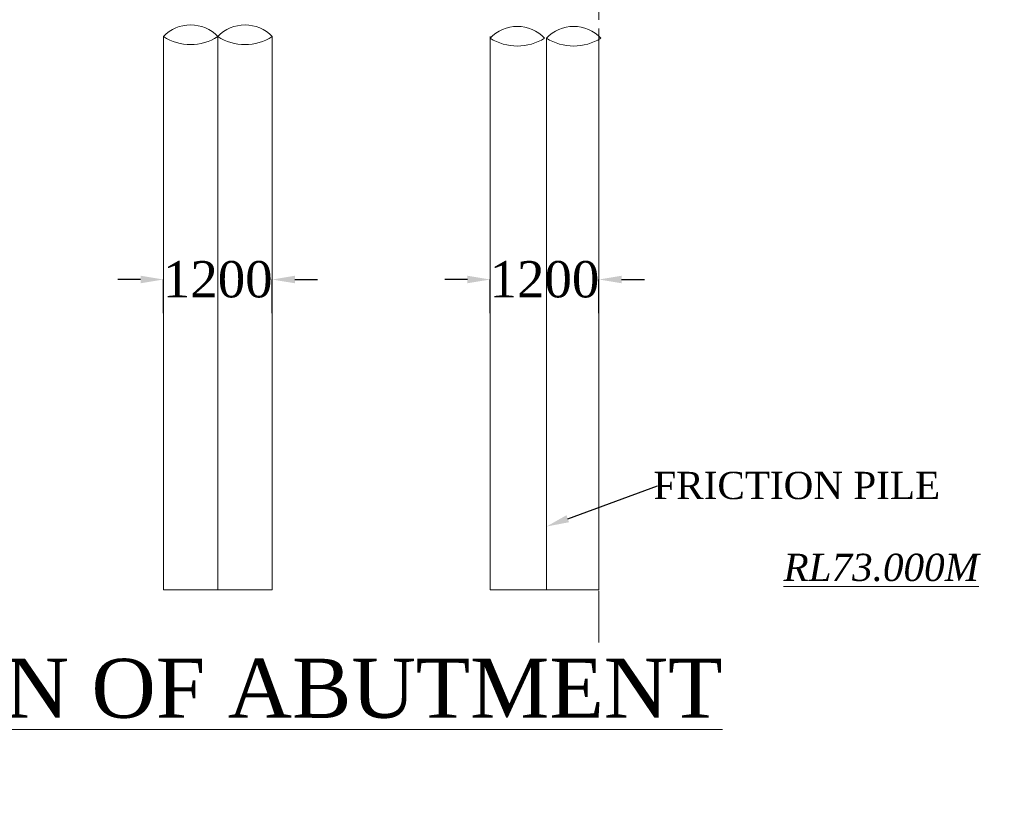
# Model space of a CAD drawing. Header units: millimetres. Extents: x -20950785 to 389010297, y -11535949 to 14056629.
# Tile 481 of 654: x 16043092 to 16064791, y -391624 to -374450. Entities that reach past the tile are written whole.
import ezdxf
from ezdxf import colors
from ezdxf.entities.mleader import LeaderData, LeaderLine
from ezdxf.math import Vec2, Vec3

# ---------------------------------------------------------------- set-up
doc = ezdxf.new("R2010")
doc.units = ezdxf.units.MM
doc.header["$LTSCALE"] = 60
doc.header["$MEASUREMENT"] = 0
doc.linetypes.add('CENTER2', pattern=[28.575, 19.05, -3.175, 3.175, -3.175])
doc.layers.add('TEXT', color=7, linetype='Continuous')
doc.styles.add('PDF Arial Bold', font='times.ttf')
doc.dimstyles.get("Standard").update_dxf_attribs({"dimtxt": 400, "dimasz": 215, "dimexe": 0.18, "dimexo": 0.0625, "dimgap": 0.09, "dimtad": 0, "dimtih": 1, "dimtoh": 1, "dimdec": 0, "dimzin": 4, "dimdsep": 46, "dimtxsty": 'Standard', "dimblk": 'OPEN90', "dimcen": 0, "dimadec": 0, "dimazin": 1, "dimtfac": 1, "dimtdec": 0, "dimtix": 1, "dimtofl": 0, "dimtmove": 0, "dimatfit": 3, "dimldrblk": 'OPEN30', "dimfxl": 1, "dimtolj": 1, "dimtzin": 0, "dimarcsym": 0})

# ---------------------------------------------------------------- blocks, each defined once
blk = doc.blocks.new('*D3850')
at = {"color": 0, "linetype": 'Continuous', "lineweight": -2, "ltscale": 2, "transparency": 16777216}
for p, q in [((16045758, -380174), (16045258, -380174)), ((16046258, -380916), (16046258, -380173)), ((16048658, -380916), (16048658, -380173)), ((16049158, -380174), (16049658, -380174))]:
    blk.add_line(p, q, dxfattribs=at)
at = {"color": 0, "linetype": 'Continuous', "lineweight": 9, "ltscale": 2, "transparency": 16777216}
for points in [[(16045758, -380090), (16045758, -380257), (16046258, -380174)], [(16049158, -380090), (16049158, -380257), (16048658, -380174)]]:
    blk.add_solid(points, dxfattribs=at)
at = {"layer": 'Defpoints', "color": 0, "linetype": 'Continuous', "lineweight": 9, "ltscale": 2, "transparency": 16777216}
for p in [(16048658, -380174), (16046258, -380916), (16048658, -380916)]:
    blk.add_point(p, dxfattribs=at)
at = {"color": 0, "linetype": 'Continuous', "lineweight": 9, "ltscale": 2, "transparency": 16777216, "insert": (16047458, -380174), "char_height": 500, "attachment_point": 5, "style": 'PDF Arial Bold'}
blk.add_mtext('\\A1;{\\H1.6x;1200}', dxfattribs=at)
blk = doc.blocks.new('*D3851')
at = {"color": 0, "linetype": 'Continuous', "lineweight": -2, "ltscale": 2, "transparency": 16777216}
for p, q in [((16045758, -380174), (16045258, -380174)), ((16046258, -380916), (16046258, -380173)), ((16048658, -380916), (16048658, -380173)), ((16049158, -380174), (16049658, -380174))]:
    blk.add_line(p, q, dxfattribs=at)
at = {"color": 0, "linetype": 'Continuous', "lineweight": 9, "ltscale": 2, "transparency": 16777216}
for points in [[(16045758, -380090), (16045758, -380257), (16046258, -380174)], [(16049158, -380090), (16049158, -380257), (16048658, -380174)]]:
    blk.add_solid(points, dxfattribs=at)
at = {"layer": 'Defpoints', "color": 0, "linetype": 'Continuous', "lineweight": 9, "ltscale": 2, "transparency": 16777216}
for p in [(16048658, -380174), (16046258, -380916), (16048658, -380916)]:
    blk.add_point(p, dxfattribs=at)
at = {"color": 0, "linetype": 'Continuous', "lineweight": 9, "ltscale": 2, "transparency": 16777216, "insert": (16047458, -380174), "char_height": 500, "attachment_point": 5, "style": 'PDF Arial Bold'}
blk.add_mtext('\\A1;{\\H1.6x;1200}', dxfattribs=at)
blk = doc.blocks.new('*D3852')
at = {"color": 0, "linetype": 'Continuous', "lineweight": -2, "ltscale": 2, "transparency": 16777216}
for p, q in [((16045758, -380174), (16045258, -380174)), ((16046258, -380916), (16046258, -380173)), ((16048658, -380916), (16048658, -380173)), ((16049158, -380174), (16049658, -380174))]:
    blk.add_line(p, q, dxfattribs=at)
at = {"color": 0, "linetype": 'Continuous', "lineweight": 9, "ltscale": 2, "transparency": 16777216}
for points in [[(16045758, -380090), (16045758, -380257), (16046258, -380174)], [(16049158, -380090), (16049158, -380257), (16048658, -380174)]]:
    blk.add_solid(points, dxfattribs=at)
at = {"layer": 'Defpoints', "color": 0, "linetype": 'Continuous', "lineweight": 9, "ltscale": 2, "transparency": 16777216}
for p in [(16048658, -380174), (16046258, -380916), (16048658, -380916)]:
    blk.add_point(p, dxfattribs=at)
at = {"color": 0, "linetype": 'Continuous', "lineweight": 9, "ltscale": 2, "transparency": 16777216, "insert": (16047458, -380174), "char_height": 500, "attachment_point": 5, "style": 'PDF Arial Bold'}
blk.add_mtext('\\A1;{\\H1.6x;1200}', dxfattribs=at)
blk = doc.blocks.new('*D3853')
at = {"color": 0, "linetype": 'Continuous', "lineweight": -2, "ltscale": 2, "transparency": 16777216}
for p, q in [((16045758, -380174), (16045258, -380174)), ((16046258, -380916), (16046258, -380173)), ((16048658, -380916), (16048658, -380173)), ((16049158, -380174), (16049658, -380174))]:
    blk.add_line(p, q, dxfattribs=at)
at = {"color": 0, "linetype": 'Continuous', "lineweight": 9, "ltscale": 2, "transparency": 16777216}
for points in [[(16045758, -380090), (16045758, -380257), (16046258, -380174)], [(16049158, -380090), (16049158, -380257), (16048658, -380174)]]:
    blk.add_solid(points, dxfattribs=at)
at = {"layer": 'Defpoints', "color": 0, "linetype": 'Continuous', "lineweight": 9, "ltscale": 2, "transparency": 16777216}
for p in [(16048658, -380174), (16046258, -380916), (16048658, -380916)]:
    blk.add_point(p, dxfattribs=at)
at = {"color": 0, "linetype": 'Continuous', "lineweight": 9, "ltscale": 2, "transparency": 16777216, "insert": (16047458, -380174), "char_height": 500, "attachment_point": 5, "style": 'PDF Arial Bold'}
blk.add_mtext('\\A1;{\\H1.6x;1200}', dxfattribs=at)
blk = doc.blocks.new('*D3854')
at = {"color": 0, "linetype": 'Continuous', "lineweight": -2, "ltscale": 2, "transparency": 16777216}
for p, q in [((16045758, -380174), (16045258, -380174)), ((16046258, -380916), (16046258, -380173)), ((16048658, -380916), (16048658, -380173)), ((16049158, -380174), (16049658, -380174))]:
    blk.add_line(p, q, dxfattribs=at)
at = {"color": 0, "linetype": 'Continuous', "lineweight": 9, "ltscale": 2, "transparency": 16777216}
for points in [[(16045758, -380090), (16045758, -380257), (16046258, -380174)], [(16049158, -380090), (16049158, -380257), (16048658, -380174)]]:
    blk.add_solid(points, dxfattribs=at)
at = {"layer": 'Defpoints', "color": 0, "linetype": 'Continuous', "lineweight": 9, "ltscale": 2, "transparency": 16777216}
for p in [(16048658, -380174), (16046258, -380916), (16048658, -380916)]:
    blk.add_point(p, dxfattribs=at)
at = {"color": 0, "linetype": 'Continuous', "lineweight": 9, "ltscale": 2, "transparency": 16777216, "insert": (16047458, -380174), "char_height": 500, "attachment_point": 5, "style": 'PDF Arial Bold'}
blk.add_mtext('\\A1;{\\H1.6x;1200}', dxfattribs=at)
blk = doc.blocks.new('*D3855')
at = {"color": 0, "linetype": 'Continuous', "lineweight": -2, "ltscale": 2, "transparency": 16777216}
for p, q in [((16045758, -380174), (16045258, -380174)), ((16046258, -380916), (16046258, -380173)), ((16048658, -380916), (16048658, -380173)), ((16049158, -380174), (16049658, -380174))]:
    blk.add_line(p, q, dxfattribs=at)
at = {"color": 0, "linetype": 'Continuous', "lineweight": 9, "ltscale": 2, "transparency": 16777216}
for points in [[(16045758, -380090), (16045758, -380257), (16046258, -380174)], [(16049158, -380090), (16049158, -380257), (16048658, -380174)]]:
    blk.add_solid(points, dxfattribs=at)
at = {"layer": 'Defpoints', "color": 0, "linetype": 'Continuous', "lineweight": 9, "ltscale": 2, "transparency": 16777216}
for p in [(16048658, -380174), (16046258, -380916), (16048658, -380916)]:
    blk.add_point(p, dxfattribs=at)
at = {"color": 0, "linetype": 'Continuous', "lineweight": 9, "ltscale": 2, "transparency": 16777216, "insert": (16047458, -380174), "char_height": 500, "attachment_point": 5, "style": 'PDF Arial Bold'}
blk.add_mtext('\\A1;{\\H1.6x;1200}', dxfattribs=at)
blk = doc.blocks.new('*D3856')
at = {"color": 0, "linetype": 'Continuous', "lineweight": -2, "ltscale": 2, "transparency": 16777216}
for p, q in [((16045758, -380174), (16045258, -380174)), ((16046258, -380916), (16046258, -380173)), ((16048658, -380916), (16048658, -380173)), ((16049158, -380174), (16049658, -380174))]:
    blk.add_line(p, q, dxfattribs=at)
at = {"color": 0, "linetype": 'Continuous', "lineweight": 9, "ltscale": 2, "transparency": 16777216}
for points in [[(16045758, -380090), (16045758, -380257), (16046258, -380174)], [(16049158, -380090), (16049158, -380257), (16048658, -380174)]]:
    blk.add_solid(points, dxfattribs=at)
at = {"layer": 'Defpoints', "color": 0, "linetype": 'Continuous', "lineweight": 9, "ltscale": 2, "transparency": 16777216}
for p in [(16048658, -380174), (16046258, -380916), (16048658, -380916)]:
    blk.add_point(p, dxfattribs=at)
at = {"color": 0, "linetype": 'Continuous', "lineweight": 9, "ltscale": 2, "transparency": 16777216, "insert": (16047458, -380174), "char_height": 500, "attachment_point": 5, "style": 'PDF Arial Bold'}
blk.add_mtext('\\A1;{\\H1.6x;1200}', dxfattribs=at)
blk = doc.blocks.new('*D3857')
at = {"color": 0, "linetype": 'Continuous', "lineweight": -2, "ltscale": 2, "transparency": 16777216}
for p, q in [((16045758, -380174), (16045258, -380174)), ((16046258, -380916), (16046258, -380173)), ((16048658, -380916), (16048658, -380173)), ((16049158, -380174), (16049658, -380174))]:
    blk.add_line(p, q, dxfattribs=at)
at = {"color": 0, "linetype": 'Continuous', "lineweight": 9, "ltscale": 2, "transparency": 16777216}
for points in [[(16045758, -380090), (16045758, -380257), (16046258, -380174)], [(16049158, -380090), (16049158, -380257), (16048658, -380174)]]:
    blk.add_solid(points, dxfattribs=at)
at = {"layer": 'Defpoints', "color": 0, "linetype": 'Continuous', "lineweight": 9, "ltscale": 2, "transparency": 16777216}
for p in [(16048658, -380174), (16046258, -380916), (16048658, -380916)]:
    blk.add_point(p, dxfattribs=at)
at = {"color": 0, "linetype": 'Continuous', "lineweight": 9, "ltscale": 2, "transparency": 16777216, "insert": (16047458, -380174), "char_height": 500, "attachment_point": 5, "style": 'PDF Arial Bold'}
blk.add_mtext('\\A1;{\\H1.6x;1200}', dxfattribs=at)
blk = doc.blocks.new('*D3858')
at = {"color": 0, "linetype": 'Continuous', "lineweight": -2, "ltscale": 2, "transparency": 16777216}
for p, q in [((16045758, -380174), (16045258, -380174)), ((16046258, -380916), (16046258, -380173)), ((16048658, -380916), (16048658, -380173)), ((16049158, -380174), (16049658, -380174))]:
    blk.add_line(p, q, dxfattribs=at)
at = {"color": 0, "linetype": 'Continuous', "lineweight": 9, "ltscale": 2, "transparency": 16777216}
for points in [[(16045758, -380090), (16045758, -380257), (16046258, -380174)], [(16049158, -380090), (16049158, -380257), (16048658, -380174)]]:
    blk.add_solid(points, dxfattribs=at)
at = {"layer": 'Defpoints', "color": 0, "linetype": 'Continuous', "lineweight": 9, "ltscale": 2, "transparency": 16777216}
for p in [(16048658, -380174), (16046258, -380916), (16048658, -380916)]:
    blk.add_point(p, dxfattribs=at)
at = {"color": 0, "linetype": 'Continuous', "lineweight": 9, "ltscale": 2, "transparency": 16777216, "insert": (16047458, -380174), "char_height": 500, "attachment_point": 5, "style": 'PDF Arial Bold'}
blk.add_mtext('\\A1;{\\H1.6x;1200}', dxfattribs=at)
blk = doc.blocks.new('*D3859')
at = {"color": 0, "linetype": 'Continuous', "lineweight": -2, "ltscale": 2, "transparency": 16777216}
for p, q in [((16045758, -380174), (16045258, -380174)), ((16046258, -380916), (16046258, -380173)), ((16048658, -380916), (16048658, -380173)), ((16049158, -380174), (16049658, -380174))]:
    blk.add_line(p, q, dxfattribs=at)
at = {"color": 0, "linetype": 'Continuous', "lineweight": 9, "ltscale": 2, "transparency": 16777216}
for points in [[(16045758, -380090), (16045758, -380257), (16046258, -380174)], [(16049158, -380090), (16049158, -380257), (16048658, -380174)]]:
    blk.add_solid(points, dxfattribs=at)
at = {"layer": 'Defpoints', "color": 0, "linetype": 'Continuous', "lineweight": 9, "ltscale": 2, "transparency": 16777216}
for p in [(16048658, -380174), (16046258, -380916), (16048658, -380916)]:
    blk.add_point(p, dxfattribs=at)
at = {"color": 0, "linetype": 'Continuous', "lineweight": 9, "ltscale": 2, "transparency": 16777216, "insert": (16047458, -380174), "char_height": 500, "attachment_point": 5, "style": 'PDF Arial Bold'}
blk.add_mtext('\\A1;{\\H1.6x;1200}', dxfattribs=at)
blk = doc.blocks.new('*D3860')
at = {"color": 0, "linetype": 'Continuous', "lineweight": -2, "ltscale": 2, "transparency": 16777216}
for p, q in [((16045758, -380174), (16045258, -380174)), ((16046258, -380916), (16046258, -380173)), ((16048658, -380916), (16048658, -380173)), ((16049158, -380174), (16049658, -380174))]:
    blk.add_line(p, q, dxfattribs=at)
at = {"color": 0, "linetype": 'Continuous', "lineweight": 9, "ltscale": 2, "transparency": 16777216}
for points in [[(16045758, -380090), (16045758, -380257), (16046258, -380174)], [(16049158, -380090), (16049158, -380257), (16048658, -380174)]]:
    blk.add_solid(points, dxfattribs=at)
at = {"layer": 'Defpoints', "color": 0, "linetype": 'Continuous', "lineweight": 9, "ltscale": 2, "transparency": 16777216}
for p in [(16048658, -380174), (16046258, -380916), (16048658, -380916)]:
    blk.add_point(p, dxfattribs=at)
at = {"color": 0, "linetype": 'Continuous', "lineweight": 9, "ltscale": 2, "transparency": 16777216, "insert": (16047458, -380174), "char_height": 500, "attachment_point": 5, "style": 'PDF Arial Bold'}
blk.add_mtext('\\A1;{\\H1.6x;1200}', dxfattribs=at)
blk = doc.blocks.new('*D3861')
at = {"color": 0, "linetype": 'Continuous', "lineweight": -2, "ltscale": 2, "transparency": 16777216}
for p, q in [((16045758, -380174), (16045258, -380174)), ((16046258, -380916), (16046258, -380173)), ((16048658, -380916), (16048658, -380173)), ((16049158, -380174), (16049658, -380174))]:
    blk.add_line(p, q, dxfattribs=at)
at = {"color": 0, "linetype": 'Continuous', "lineweight": 9, "ltscale": 2, "transparency": 16777216}
for points in [[(16045758, -380090), (16045758, -380257), (16046258, -380174)], [(16049158, -380090), (16049158, -380257), (16048658, -380174)]]:
    blk.add_solid(points, dxfattribs=at)
at = {"layer": 'Defpoints', "color": 0, "linetype": 'Continuous', "lineweight": 9, "ltscale": 2, "transparency": 16777216}
for p in [(16048658, -380174), (16046258, -380916), (16048658, -380916)]:
    blk.add_point(p, dxfattribs=at)
at = {"color": 0, "linetype": 'Continuous', "lineweight": 9, "ltscale": 2, "transparency": 16777216, "insert": (16047458, -380174), "char_height": 500, "attachment_point": 5, "style": 'PDF Arial Bold'}
blk.add_mtext('\\A1;{\\H1.6x;1200}', dxfattribs=at)
blk = doc.blocks.new('*D3862')
at = {"color": 0, "linetype": 'Continuous', "lineweight": -2, "ltscale": 2, "transparency": 16777216}
for p, q in [((16045758, -380174), (16045258, -380174)), ((16046258, -380916), (16046258, -380173)), ((16048658, -380916), (16048658, -380173)), ((16049158, -380174), (16049658, -380174))]:
    blk.add_line(p, q, dxfattribs=at)
at = {"color": 0, "linetype": 'Continuous', "lineweight": 9, "ltscale": 2, "transparency": 16777216}
for points in [[(16045758, -380090), (16045758, -380257), (16046258, -380174)], [(16049158, -380090), (16049158, -380257), (16048658, -380174)]]:
    blk.add_solid(points, dxfattribs=at)
at = {"layer": 'Defpoints', "color": 0, "linetype": 'Continuous', "lineweight": 9, "ltscale": 2, "transparency": 16777216}
for p in [(16048658, -380174), (16046258, -380916), (16048658, -380916)]:
    blk.add_point(p, dxfattribs=at)
at = {"color": 0, "linetype": 'Continuous', "lineweight": 9, "ltscale": 2, "transparency": 16777216, "insert": (16047458, -380174), "char_height": 500, "attachment_point": 5, "style": 'PDF Arial Bold'}
blk.add_mtext('\\A1;{\\H1.6x;1200}', dxfattribs=at)
blk = doc.blocks.new('*D3863')
at = {"color": 0, "linetype": 'Continuous', "lineweight": -2, "ltscale": 2, "transparency": 16777216}
for p, q in [((16045758, -380174), (16045258, -380174)), ((16046258, -380916), (16046258, -380173)), ((16048658, -380916), (16048658, -380173)), ((16049158, -380174), (16049658, -380174))]:
    blk.add_line(p, q, dxfattribs=at)
at = {"color": 0, "linetype": 'Continuous', "lineweight": 9, "ltscale": 2, "transparency": 16777216}
for points in [[(16045758, -380090), (16045758, -380257), (16046258, -380174)], [(16049158, -380090), (16049158, -380257), (16048658, -380174)]]:
    blk.add_solid(points, dxfattribs=at)
at = {"layer": 'Defpoints', "color": 0, "linetype": 'Continuous', "lineweight": 9, "ltscale": 2, "transparency": 16777216}
for p in [(16048658, -380174), (16046258, -380916), (16048658, -380916)]:
    blk.add_point(p, dxfattribs=at)
at = {"color": 0, "linetype": 'Continuous', "lineweight": 9, "ltscale": 2, "transparency": 16777216, "insert": (16047458, -380174), "char_height": 500, "attachment_point": 5, "style": 'PDF Arial Bold'}
blk.add_mtext('\\A1;{\\H1.6x;1200}', dxfattribs=at)
blk = doc.blocks.new('*D3864')
at = {"color": 0, "linetype": 'Continuous', "lineweight": -2, "ltscale": 2, "transparency": 16777216}
for p, q in [((16045758, -380174), (16045258, -380174)), ((16046258, -380916), (16046258, -380173)), ((16048658, -380916), (16048658, -380173)), ((16049158, -380174), (16049658, -380174))]:
    blk.add_line(p, q, dxfattribs=at)
at = {"color": 0, "linetype": 'Continuous', "lineweight": 9, "ltscale": 2, "transparency": 16777216}
for points in [[(16045758, -380090), (16045758, -380257), (16046258, -380174)], [(16049158, -380090), (16049158, -380257), (16048658, -380174)]]:
    blk.add_solid(points, dxfattribs=at)
at = {"layer": 'Defpoints', "color": 0, "linetype": 'Continuous', "lineweight": 9, "ltscale": 2, "transparency": 16777216}
for p in [(16048658, -380174), (16046258, -380916), (16048658, -380916)]:
    blk.add_point(p, dxfattribs=at)
at = {"color": 0, "linetype": 'Continuous', "lineweight": 9, "ltscale": 2, "transparency": 16777216, "insert": (16047458, -380174), "char_height": 500, "attachment_point": 5, "style": 'PDF Arial Bold'}
blk.add_mtext('\\A1;{\\H1.6x;1200}', dxfattribs=at)
blk = doc.blocks.new('*D3865')
at = {"color": 0, "linetype": 'Continuous', "lineweight": -2, "ltscale": 2, "transparency": 16777216}
for p, q in [((16045758, -380174), (16045258, -380174)), ((16046258, -380916), (16046258, -380173)), ((16048658, -380916), (16048658, -380173)), ((16049158, -380174), (16049658, -380174))]:
    blk.add_line(p, q, dxfattribs=at)
at = {"color": 0, "linetype": 'Continuous', "lineweight": 9, "ltscale": 2, "transparency": 16777216}
for points in [[(16045758, -380090), (16045758, -380257), (16046258, -380174)], [(16049158, -380090), (16049158, -380257), (16048658, -380174)]]:
    blk.add_solid(points, dxfattribs=at)
at = {"layer": 'Defpoints', "color": 0, "linetype": 'Continuous', "lineweight": 9, "ltscale": 2, "transparency": 16777216}
for p in [(16048658, -380174), (16046258, -380916), (16048658, -380916)]:
    blk.add_point(p, dxfattribs=at)
at = {"color": 0, "linetype": 'Continuous', "lineweight": 9, "ltscale": 2, "transparency": 16777216, "insert": (16047458, -380174), "char_height": 500, "attachment_point": 5, "style": 'PDF Arial Bold'}
blk.add_mtext('\\A1;{\\H1.6x;1200}', dxfattribs=at)
blk = doc.blocks.new('*D3866')
at = {"color": 0, "linetype": 'Continuous', "lineweight": -2, "ltscale": 2, "transparency": 16777216}
for p, q in [((16052958, -380174), (16052458, -380174)), ((16053458, -380916), (16053458, -380173)), ((16055858, -380916), (16055858, -380173)), ((16056358, -380174), (16056858, -380174))]:
    blk.add_line(p, q, dxfattribs=at)
at = {"color": 0, "linetype": 'Continuous', "lineweight": 9, "ltscale": 2, "transparency": 16777216}
for points in [[(16052958, -380090), (16052958, -380257), (16053458, -380174)], [(16056358, -380090), (16056358, -380257), (16055858, -380174)]]:
    blk.add_solid(points, dxfattribs=at)
at = {"layer": 'Defpoints', "color": 0, "linetype": 'Continuous', "lineweight": 9, "ltscale": 2, "transparency": 16777216}
for p in [(16055858, -380174), (16053458, -380916), (16055858, -380916)]:
    blk.add_point(p, dxfattribs=at)
at = {"color": 0, "linetype": 'Continuous', "lineweight": 9, "ltscale": 2, "transparency": 16777216, "insert": (16054658, -380174), "char_height": 500, "attachment_point": 5, "style": 'PDF Arial Bold'}
blk.add_mtext('\\A1;{\\H1.6x;1200}', dxfattribs=at)
blk = doc.blocks.new('*D3867')
at = {"color": 0, "linetype": 'Continuous', "lineweight": -2, "ltscale": 2, "transparency": 16777216}
for p, q in [((16052958, -380174), (16052458, -380174)), ((16053458, -380916), (16053458, -380173)), ((16055858, -380916), (16055858, -380173)), ((16056358, -380174), (16056858, -380174))]:
    blk.add_line(p, q, dxfattribs=at)
at = {"color": 0, "linetype": 'Continuous', "lineweight": 9, "ltscale": 2, "transparency": 16777216}
for points in [[(16052958, -380090), (16052958, -380257), (16053458, -380174)], [(16056358, -380090), (16056358, -380257), (16055858, -380174)]]:
    blk.add_solid(points, dxfattribs=at)
at = {"layer": 'Defpoints', "color": 0, "linetype": 'Continuous', "lineweight": 9, "ltscale": 2, "transparency": 16777216}
for p in [(16055858, -380174), (16053458, -380916), (16055858, -380916)]:
    blk.add_point(p, dxfattribs=at)
at = {"color": 0, "linetype": 'Continuous', "lineweight": 9, "ltscale": 2, "transparency": 16777216, "insert": (16054658, -380174), "char_height": 500, "attachment_point": 5, "style": 'PDF Arial Bold'}
blk.add_mtext('\\A1;{\\H1.6x;1200}', dxfattribs=at)
blk = doc.blocks.new('*D3868')
at = {"color": 0, "linetype": 'Continuous', "lineweight": -2, "ltscale": 2, "transparency": 16777216}
for p, q in [((16052958, -380174), (16052458, -380174)), ((16053458, -380916), (16053458, -380173)), ((16055858, -380916), (16055858, -380173)), ((16056358, -380174), (16056858, -380174))]:
    blk.add_line(p, q, dxfattribs=at)
at = {"color": 0, "linetype": 'Continuous', "lineweight": 9, "ltscale": 2, "transparency": 16777216}
for points in [[(16052958, -380090), (16052958, -380257), (16053458, -380174)], [(16056358, -380090), (16056358, -380257), (16055858, -380174)]]:
    blk.add_solid(points, dxfattribs=at)
at = {"layer": 'Defpoints', "color": 0, "linetype": 'Continuous', "lineweight": 9, "ltscale": 2, "transparency": 16777216}
for p in [(16055858, -380174), (16053458, -380916), (16055858, -380916)]:
    blk.add_point(p, dxfattribs=at)
at = {"color": 0, "linetype": 'Continuous', "lineweight": 9, "ltscale": 2, "transparency": 16777216, "insert": (16054658, -380174), "char_height": 500, "attachment_point": 5, "style": 'PDF Arial Bold'}
blk.add_mtext('\\A1;{\\H1.6x;1200}', dxfattribs=at)
blk = doc.blocks.new('*D3869')
at = {"color": 0, "linetype": 'Continuous', "lineweight": -2, "ltscale": 2, "transparency": 16777216}
for p, q in [((16052958, -380174), (16052458, -380174)), ((16053458, -380916), (16053458, -380173)), ((16055858, -380916), (16055858, -380173)), ((16056358, -380174), (16056858, -380174))]:
    blk.add_line(p, q, dxfattribs=at)
at = {"color": 0, "linetype": 'Continuous', "lineweight": 9, "ltscale": 2, "transparency": 16777216}
for points in [[(16052958, -380090), (16052958, -380257), (16053458, -380174)], [(16056358, -380090), (16056358, -380257), (16055858, -380174)]]:
    blk.add_solid(points, dxfattribs=at)
at = {"layer": 'Defpoints', "color": 0, "linetype": 'Continuous', "lineweight": 9, "ltscale": 2, "transparency": 16777216}
for p in [(16055858, -380174), (16053458, -380916), (16055858, -380916)]:
    blk.add_point(p, dxfattribs=at)
at = {"color": 0, "linetype": 'Continuous', "lineweight": 9, "ltscale": 2, "transparency": 16777216, "insert": (16054658, -380174), "char_height": 500, "attachment_point": 5, "style": 'PDF Arial Bold'}
blk.add_mtext('\\A1;{\\H1.6x;1200}', dxfattribs=at)
blk = doc.blocks.new('*D3870')
at = {"color": 0, "linetype": 'Continuous', "lineweight": -2, "ltscale": 2, "transparency": 16777216}
for p, q in [((16052958, -380174), (16052458, -380174)), ((16053458, -380916), (16053458, -380173)), ((16055858, -380916), (16055858, -380173)), ((16056358, -380174), (16056858, -380174))]:
    blk.add_line(p, q, dxfattribs=at)
at = {"color": 0, "linetype": 'Continuous', "lineweight": 9, "ltscale": 2, "transparency": 16777216}
for points in [[(16052958, -380090), (16052958, -380257), (16053458, -380174)], [(16056358, -380090), (16056358, -380257), (16055858, -380174)]]:
    blk.add_solid(points, dxfattribs=at)
at = {"layer": 'Defpoints', "color": 0, "linetype": 'Continuous', "lineweight": 9, "ltscale": 2, "transparency": 16777216}
for p in [(16055858, -380174), (16053458, -380916), (16055858, -380916)]:
    blk.add_point(p, dxfattribs=at)
at = {"color": 0, "linetype": 'Continuous', "lineweight": 9, "ltscale": 2, "transparency": 16777216, "insert": (16054658, -380174), "char_height": 500, "attachment_point": 5, "style": 'PDF Arial Bold'}
blk.add_mtext('\\A1;{\\H1.6x;1200}', dxfattribs=at)
blk = doc.blocks.new('*D3871')
at = {"color": 0, "linetype": 'Continuous', "lineweight": -2, "ltscale": 2, "transparency": 16777216}
for p, q in [((16052958, -380174), (16052458, -380174)), ((16053458, -380916), (16053458, -380173)), ((16055858, -380916), (16055858, -380173)), ((16056358, -380174), (16056858, -380174))]:
    blk.add_line(p, q, dxfattribs=at)
at = {"color": 0, "linetype": 'Continuous', "lineweight": 9, "ltscale": 2, "transparency": 16777216}
for points in [[(16052958, -380090), (16052958, -380257), (16053458, -380174)], [(16056358, -380090), (16056358, -380257), (16055858, -380174)]]:
    blk.add_solid(points, dxfattribs=at)
at = {"layer": 'Defpoints', "color": 0, "linetype": 'Continuous', "lineweight": 9, "ltscale": 2, "transparency": 16777216}
for p in [(16055858, -380174), (16053458, -380916), (16055858, -380916)]:
    blk.add_point(p, dxfattribs=at)
at = {"color": 0, "linetype": 'Continuous', "lineweight": 9, "ltscale": 2, "transparency": 16777216, "insert": (16054658, -380174), "char_height": 500, "attachment_point": 5, "style": 'PDF Arial Bold'}
blk.add_mtext('\\A1;{\\H1.6x;1200}', dxfattribs=at)
blk = doc.blocks.new('*D3872')
at = {"color": 0, "linetype": 'Continuous', "lineweight": -2, "ltscale": 2, "transparency": 16777216}
for p, q in [((16052958, -380174), (16052458, -380174)), ((16053458, -380916), (16053458, -380173)), ((16055858, -380916), (16055858, -380173)), ((16056358, -380174), (16056858, -380174))]:
    blk.add_line(p, q, dxfattribs=at)
at = {"color": 0, "linetype": 'Continuous', "lineweight": 9, "ltscale": 2, "transparency": 16777216}
for points in [[(16052958, -380090), (16052958, -380257), (16053458, -380174)], [(16056358, -380090), (16056358, -380257), (16055858, -380174)]]:
    blk.add_solid(points, dxfattribs=at)
at = {"layer": 'Defpoints', "color": 0, "linetype": 'Continuous', "lineweight": 9, "ltscale": 2, "transparency": 16777216}
for p in [(16055858, -380174), (16053458, -380916), (16055858, -380916)]:
    blk.add_point(p, dxfattribs=at)
at = {"color": 0, "linetype": 'Continuous', "lineweight": 9, "ltscale": 2, "transparency": 16777216, "insert": (16054658, -380174), "char_height": 500, "attachment_point": 5, "style": 'PDF Arial Bold'}
blk.add_mtext('\\A1;{\\H1.6x;1200}', dxfattribs=at)
blk = doc.blocks.new('*D3873')
at = {"color": 0, "linetype": 'Continuous', "lineweight": -2, "ltscale": 2, "transparency": 16777216}
for p, q in [((16052958, -380174), (16052458, -380174)), ((16053458, -380916), (16053458, -380173)), ((16055858, -380916), (16055858, -380173)), ((16056358, -380174), (16056858, -380174))]:
    blk.add_line(p, q, dxfattribs=at)
at = {"color": 0, "linetype": 'Continuous', "lineweight": 9, "ltscale": 2, "transparency": 16777216}
for points in [[(16052958, -380090), (16052958, -380257), (16053458, -380174)], [(16056358, -380090), (16056358, -380257), (16055858, -380174)]]:
    blk.add_solid(points, dxfattribs=at)
at = {"layer": 'Defpoints', "color": 0, "linetype": 'Continuous', "lineweight": 9, "ltscale": 2, "transparency": 16777216}
for p in [(16055858, -380174), (16053458, -380916), (16055858, -380916)]:
    blk.add_point(p, dxfattribs=at)
at = {"color": 0, "linetype": 'Continuous', "lineweight": 9, "ltscale": 2, "transparency": 16777216, "insert": (16054658, -380174), "char_height": 500, "attachment_point": 5, "style": 'PDF Arial Bold'}
blk.add_mtext('\\A1;{\\H1.6x;1200}', dxfattribs=at)
blk = doc.blocks.new('*D3874')
at = {"color": 0, "linetype": 'Continuous', "lineweight": -2, "ltscale": 2, "transparency": 16777216}
for p, q in [((16052958, -380174), (16052458, -380174)), ((16053458, -380916), (16053458, -380173)), ((16055858, -380916), (16055858, -380173)), ((16056358, -380174), (16056858, -380174))]:
    blk.add_line(p, q, dxfattribs=at)
at = {"color": 0, "linetype": 'Continuous', "lineweight": 9, "ltscale": 2, "transparency": 16777216}
for points in [[(16052958, -380090), (16052958, -380257), (16053458, -380174)], [(16056358, -380090), (16056358, -380257), (16055858, -380174)]]:
    blk.add_solid(points, dxfattribs=at)
at = {"layer": 'Defpoints', "color": 0, "linetype": 'Continuous', "lineweight": 9, "ltscale": 2, "transparency": 16777216}
for p in [(16055858, -380174), (16053458, -380916), (16055858, -380916)]:
    blk.add_point(p, dxfattribs=at)
at = {"color": 0, "linetype": 'Continuous', "lineweight": 9, "ltscale": 2, "transparency": 16777216, "insert": (16054658, -380174), "char_height": 500, "attachment_point": 5, "style": 'PDF Arial Bold'}
blk.add_mtext('\\A1;{\\H1.6x;1200}', dxfattribs=at)
blk = doc.blocks.new('*D3875')
at = {"color": 0, "linetype": 'Continuous', "lineweight": -2, "ltscale": 2, "transparency": 16777216}
for p, q in [((16052958, -380174), (16052458, -380174)), ((16053458, -380916), (16053458, -380173)), ((16055858, -380916), (16055858, -380173)), ((16056358, -380174), (16056858, -380174))]:
    blk.add_line(p, q, dxfattribs=at)
at = {"color": 0, "linetype": 'Continuous', "lineweight": 9, "ltscale": 2, "transparency": 16777216}
for points in [[(16052958, -380090), (16052958, -380257), (16053458, -380174)], [(16056358, -380090), (16056358, -380257), (16055858, -380174)]]:
    blk.add_solid(points, dxfattribs=at)
at = {"layer": 'Defpoints', "color": 0, "linetype": 'Continuous', "lineweight": 9, "ltscale": 2, "transparency": 16777216}
for p in [(16055858, -380174), (16053458, -380916), (16055858, -380916)]:
    blk.add_point(p, dxfattribs=at)
at = {"color": 0, "linetype": 'Continuous', "lineweight": 9, "ltscale": 2, "transparency": 16777216, "insert": (16054658, -380174), "char_height": 500, "attachment_point": 5, "style": 'PDF Arial Bold'}
blk.add_mtext('\\A1;{\\H1.6x;1200}', dxfattribs=at)
blk = doc.blocks.new('*D3876')
at = {"color": 0, "linetype": 'Continuous', "lineweight": -2, "ltscale": 2, "transparency": 16777216}
for p, q in [((16052958, -380174), (16052458, -380174)), ((16053458, -380916), (16053458, -380173)), ((16055858, -380916), (16055858, -380173)), ((16056358, -380174), (16056858, -380174))]:
    blk.add_line(p, q, dxfattribs=at)
at = {"color": 0, "linetype": 'Continuous', "lineweight": 9, "ltscale": 2, "transparency": 16777216}
for points in [[(16052958, -380090), (16052958, -380257), (16053458, -380174)], [(16056358, -380090), (16056358, -380257), (16055858, -380174)]]:
    blk.add_solid(points, dxfattribs=at)
at = {"layer": 'Defpoints', "color": 0, "linetype": 'Continuous', "lineweight": 9, "ltscale": 2, "transparency": 16777216}
for p in [(16055858, -380174), (16053458, -380916), (16055858, -380916)]:
    blk.add_point(p, dxfattribs=at)
at = {"color": 0, "linetype": 'Continuous', "lineweight": 9, "ltscale": 2, "transparency": 16777216, "insert": (16054658, -380174), "char_height": 500, "attachment_point": 5, "style": 'PDF Arial Bold'}
blk.add_mtext('\\A1;{\\H1.6x;1200}', dxfattribs=at)
blk = doc.blocks.new('*D3877')
at = {"color": 0, "linetype": 'Continuous', "lineweight": -2, "ltscale": 2, "transparency": 16777216}
for p, q in [((16052958, -380174), (16052458, -380174)), ((16053458, -380916), (16053458, -380173)), ((16055858, -380916), (16055858, -380173)), ((16056358, -380174), (16056858, -380174))]:
    blk.add_line(p, q, dxfattribs=at)
at = {"color": 0, "linetype": 'Continuous', "lineweight": 9, "ltscale": 2, "transparency": 16777216}
for points in [[(16052958, -380090), (16052958, -380257), (16053458, -380174)], [(16056358, -380090), (16056358, -380257), (16055858, -380174)]]:
    blk.add_solid(points, dxfattribs=at)
at = {"layer": 'Defpoints', "color": 0, "linetype": 'Continuous', "lineweight": 9, "ltscale": 2, "transparency": 16777216}
for p in [(16055858, -380174), (16053458, -380916), (16055858, -380916)]:
    blk.add_point(p, dxfattribs=at)
at = {"color": 0, "linetype": 'Continuous', "lineweight": 9, "ltscale": 2, "transparency": 16777216, "insert": (16054658, -380174), "char_height": 500, "attachment_point": 5, "style": 'PDF Arial Bold'}
blk.add_mtext('\\A1;{\\H1.6x;1200}', dxfattribs=at)
blk = doc.blocks.new('*D3878')
at = {"color": 0, "linetype": 'Continuous', "lineweight": -2, "ltscale": 2, "transparency": 16777216}
for p, q in [((16052958, -380174), (16052458, -380174)), ((16053458, -380916), (16053458, -380173)), ((16055858, -380916), (16055858, -380173)), ((16056358, -380174), (16056858, -380174))]:
    blk.add_line(p, q, dxfattribs=at)
at = {"color": 0, "linetype": 'Continuous', "lineweight": 9, "ltscale": 2, "transparency": 16777216}
for points in [[(16052958, -380090), (16052958, -380257), (16053458, -380174)], [(16056358, -380090), (16056358, -380257), (16055858, -380174)]]:
    blk.add_solid(points, dxfattribs=at)
at = {"layer": 'Defpoints', "color": 0, "linetype": 'Continuous', "lineweight": 9, "ltscale": 2, "transparency": 16777216}
for p in [(16055858, -380174), (16053458, -380916), (16055858, -380916)]:
    blk.add_point(p, dxfattribs=at)
at = {"color": 0, "linetype": 'Continuous', "lineweight": 9, "ltscale": 2, "transparency": 16777216, "insert": (16054658, -380174), "char_height": 500, "attachment_point": 5, "style": 'PDF Arial Bold'}
blk.add_mtext('\\A1;{\\H1.6x;1200}', dxfattribs=at)
blk = doc.blocks.new('*D3879')
at = {"color": 0, "linetype": 'Continuous', "lineweight": -2, "ltscale": 2, "transparency": 16777216}
for p, q in [((16052958, -380174), (16052458, -380174)), ((16053458, -380916), (16053458, -380173)), ((16055858, -380916), (16055858, -380173)), ((16056358, -380174), (16056858, -380174))]:
    blk.add_line(p, q, dxfattribs=at)
at = {"color": 0, "linetype": 'Continuous', "lineweight": 9, "ltscale": 2, "transparency": 16777216}
for points in [[(16052958, -380090), (16052958, -380257), (16053458, -380174)], [(16056358, -380090), (16056358, -380257), (16055858, -380174)]]:
    blk.add_solid(points, dxfattribs=at)
at = {"layer": 'Defpoints', "color": 0, "linetype": 'Continuous', "lineweight": 9, "ltscale": 2, "transparency": 16777216}
for p in [(16055858, -380174), (16053458, -380916), (16055858, -380916)]:
    blk.add_point(p, dxfattribs=at)
at = {"color": 0, "linetype": 'Continuous', "lineweight": 9, "ltscale": 2, "transparency": 16777216, "insert": (16054658, -380174), "char_height": 500, "attachment_point": 5, "style": 'PDF Arial Bold'}
blk.add_mtext('\\A1;{\\H1.6x;1200}', dxfattribs=at)
blk = doc.blocks.new('*D3880')
at = {"color": 0, "linetype": 'Continuous', "lineweight": -2, "ltscale": 2, "transparency": 16777216}
for p, q in [((16052958, -380174), (16052458, -380174)), ((16053458, -380916), (16053458, -380173)), ((16055858, -380916), (16055858, -380173)), ((16056358, -380174), (16056858, -380174))]:
    blk.add_line(p, q, dxfattribs=at)
at = {"color": 0, "linetype": 'Continuous', "lineweight": 9, "ltscale": 2, "transparency": 16777216}
for points in [[(16052958, -380090), (16052958, -380257), (16053458, -380174)], [(16056358, -380090), (16056358, -380257), (16055858, -380174)]]:
    blk.add_solid(points, dxfattribs=at)
at = {"layer": 'Defpoints', "color": 0, "linetype": 'Continuous', "lineweight": 9, "ltscale": 2, "transparency": 16777216}
for p in [(16055858, -380174), (16053458, -380916), (16055858, -380916)]:
    blk.add_point(p, dxfattribs=at)
at = {"color": 0, "linetype": 'Continuous', "lineweight": 9, "ltscale": 2, "transparency": 16777216, "insert": (16054658, -380174), "char_height": 500, "attachment_point": 5, "style": 'PDF Arial Bold'}
blk.add_mtext('\\A1;{\\H1.6x;1200}', dxfattribs=at)
blk = doc.blocks.new('*D3881')
at = {"color": 0, "linetype": 'Continuous', "lineweight": -2, "ltscale": 2, "transparency": 16777216}
for p, q in [((16052958, -380174), (16052458, -380174)), ((16053458, -380916), (16053458, -380173)), ((16055858, -380916), (16055858, -380173)), ((16056358, -380174), (16056858, -380174))]:
    blk.add_line(p, q, dxfattribs=at)
at = {"color": 0, "linetype": 'Continuous', "lineweight": 9, "ltscale": 2, "transparency": 16777216}
for points in [[(16052958, -380090), (16052958, -380257), (16053458, -380174)], [(16056358, -380090), (16056358, -380257), (16055858, -380174)]]:
    blk.add_solid(points, dxfattribs=at)
at = {"layer": 'Defpoints', "color": 0, "linetype": 'Continuous', "lineweight": 9, "ltscale": 2, "transparency": 16777216}
for p in [(16055858, -380174), (16053458, -380916), (16055858, -380916)]:
    blk.add_point(p, dxfattribs=at)
at = {"color": 0, "linetype": 'Continuous', "lineweight": 9, "ltscale": 2, "transparency": 16777216, "insert": (16054658, -380174), "char_height": 500, "attachment_point": 5, "style": 'PDF Arial Bold'}
blk.add_mtext('\\A1;{\\H1.6x;1200}', dxfattribs=at)

msp = doc.modelspace()

# ---------------------------------------------------------------- linework, layer by layer
at = {"linetype": 'CENTER2', "lineweight": 9}
msp.add_line((16055858.37, -388172.31), (16055858.37, -348403.62), dxfattribs=at)
at = {"color": 7, "linetype": 'Continuous', "lineweight": 9}
for p, q in [((16046258.37, -387008.97), (16046258.37, -374823.97)), ((16048658.37, -387008.97), (16048658.37, -374823.97)), ((16053458.37, -387008.97), (16053458.37, -374823.97)), ((16055858.37, -387008.97), (16055858.37, -374823.97)), ((16055858.37, -384070.61), (16055858.37, -383529.02))]:
    msp.add_line(p, q, dxfattribs=at)
at = {"color": 7, "linetype": 'Continuous', "lineweight": 9, "ltscale": 2}
for p, q in [((16046258.37, -387008.97), (16048658.37, -387008.97)), ((16053458.37, -387008.97), (16055858.37, -387008.97))]:
    msp.add_line(p, q, dxfattribs=at)
msp.add_circle((16160900.55, -355869.55), 347474.95, dxfattribs=at)
at = {"color": 7, "linetype": 'Continuous', "lineweight": 9}
for centre, radius, start, end in [((16046858.37, -375389.35), 824.41, 43.298588, 136.701412), ((16048058.37, -375389.35), 824.41, 43.298588, 136.701412), ((16054058.37, -375423.03), 824.41, 43.298588, 136.701412), ((16055300.26, -375423.03), 824.41, 43.298588, 136.701412), ((16046858.37, -373874.18), 1123.43, 237.718709, 302.281291), ((16048058.37, -373874.18), 1123.43, 237.718709, 302.281291), ((16054058.37, -373907.85), 1123.43, 237.718709, 302.281291), ((16055300.26, -373907.85), 1123.43, 237.718709, 302.281291)]:
    msp.add_arc(centre, radius, start, end, dxfattribs=at)
at = {"layer": 'TEXT', "color": 7, "linetype": 'Continuous', "lineweight": 9, "ltscale": 1000}
for p, q in [((16047458.37, -387008.97), (16047458.37, -374823.97)), ((16054700.26, -374857.65), (16054700.26, -387008.97))]:
    msp.add_line(p, q, dxfattribs=at)

# ---------------------------------------------------------------- texts
at = {"linetype": 'Continuous', "lineweight": 9, "attachment_point": 1}
for s, insert, char_height, width in [('\\pi7448.80773;{\\fTimes New Roman|b0|i0|c0|p18;\\LCertified that the boring details  shown are correct.}', (14742296.26, -375947.99), 1915.15152, 72153.3279), ('{\\fTimes New Roman|b0|i0|c0|p18;\\L ELEVATION OF ABUTMENT }', (16032568.83, -388527.43), 1300, 29360.2006), ('\\pi5418.09167,t45718.09167;{\\fTimes New Roman|b0|i0|c0|p18;\\L ELEVATION OF \\P\\pi2504.57329,t42804.57329;ABUTMENT ELEMENT \\P\\pi7381.21352,t47681.21352;DIRECTION}', (16064187.57, -388923.96), 1300, 25045.2677)]:
    msp.add_mtext(s, dxfattribs=dict(at, insert=insert, char_height=char_height, width=width))
at = {"color": 7, "linetype": 'Continuous', "lineweight": 9, "ltscale": 2, "insert": (16064230.53, -386214.97), "char_height": 600, "width": 3864.4837, "attachment_point": 3, "style": 'PDF Arial Bold'}
msp.add_mtext('{\\fTimes New Roman|b0|i1|c0|p18;\\LRL73.000M}', dxfattribs=at)
at = {"layer": 'TEXT', "linetype": 'Continuous', "lineweight": 9, "char_height": 1300, "attachment_point": 1}
for s, insert, width in [('\\pi2427.77062;{\\fTimes New Roman|b0|i0|c0|p18;\\LELEVATION OF PIER \\P\\pi3593.74034;ALONG CURRENT \\P\\pi6498.82325;DIRECTION  }', (14680533.09, -379063.5), 23280.4872), ('\\pi1974.11068;{\\fTimes New Roman|b0|i0|c0|p18;\\LELEVATION OF PIER \\P\\pi3681.82517;ALONG TRAFFIC  \\P\\pi6045.16331;DIRECTION  }', (14701175.54, -379516.22), 22373.1673)]:
    msp.add_mtext(s, dxfattribs=dict(at, insert=insert, width=width))

# ---------------------------------------------------------------- dimensions: what is measured, and where the dimension line sits
at = {"color": 7, "linetype": 'Continuous', "lineweight": 9, "ltscale": 2}
for base, p1, p2, picture, middle in [((16048658.37, -380173.55), (16046258.37, -380916.47), (16048658.37, -380916.47), '*D3850', (16047458.37, -380173.55)), ((16048658.37, -380173.55), (16046258.37, -380916.47), (16048658.37, -380916.47), '*D3851', (16047458.37, -380173.55)), ((16048658.37, -380173.55), (16046258.37, -380916.47), (16048658.37, -380916.47), '*D3852', (16047458.37, -380173.55)), ((16048658.37, -380173.55), (16046258.37, -380916.47), (16048658.37, -380916.47), '*D3853', (16047458.37, -380173.55)), ((16048658.37, -380173.55), (16046258.37, -380916.47), (16048658.37, -380916.47), '*D3854', (16047458.37, -380173.55)), ((16048658.37, -380173.55), (16046258.37, -380916.47), (16048658.37, -380916.47), '*D3855', (16047458.37, -380173.55)), ((16048658.37, -380173.55), (16046258.37, -380916.47), (16048658.37, -380916.47), '*D3856', (16047458.37, -380173.55)), ((16048658.37, -380173.55), (16046258.37, -380916.47), (16048658.37, -380916.47), '*D3857', (16047458.37, -380173.55)), ((16048658.37, -380173.55), (16046258.37, -380916.47), (16048658.37, -380916.47), '*D3858', (16047458.37, -380173.55)), ((16048658.37, -380173.55), (16046258.37, -380916.47), (16048658.37, -380916.47), '*D3859', (16047458.37, -380173.55)), ((16048658.37, -380173.55), (16046258.37, -380916.47), (16048658.37, -380916.47), '*D3860', (16047458.37, -380173.55)), ((16048658.37, -380173.55), (16046258.37, -380916.47), (16048658.37, -380916.47), '*D3861', (16047458.37, -380173.55)), ((16048658.37, -380173.55), (16046258.37, -380916.47), (16048658.37, -380916.47), '*D3862', (16047458.37, -380173.55)), ((16048658.37, -380173.55), (16046258.37, -380916.47), (16048658.37, -380916.47), '*D3863', (16047458.37, -380173.55)), ((16048658.37, -380173.55), (16046258.37, -380916.47), (16048658.37, -380916.47), '*D3864', (16047458.37, -380173.55)), ((16048658.37, -380173.55), (16046258.37, -380916.47), (16048658.37, -380916.47), '*D3865', (16047458.37, -380173.55)), ((16055858.37, -380173.55), (16053458.37, -380916.47), (16055858.37, -380916.47), '*D3866', (16054658.37, -380173.55)), ((16055858.37, -380173.55), (16053458.37, -380916.47), (16055858.37, -380916.47), '*D3867', (16054658.37, -380173.55)), ((16055858.37, -380173.55), (16053458.37, -380916.47), (16055858.37, -380916.47), '*D3868', (16054658.37, -380173.55)), ((16055858.37, -380173.55), (16053458.37, -380916.47), (16055858.37, -380916.47), '*D3869', (16054658.37, -380173.55)), ((16055858.37, -380173.55), (16053458.37, -380916.47), (16055858.37, -380916.47), '*D3870', (16054658.37, -380173.55)), ((16055858.37, -380173.55), (16053458.37, -380916.47), (16055858.37, -380916.47), '*D3871', (16054658.37, -380173.55)), ((16055858.37, -380173.55), (16053458.37, -380916.47), (16055858.37, -380916.47), '*D3872', (16054658.37, -380173.55)), ((16055858.37, -380173.55), (16053458.37, -380916.47), (16055858.37, -380916.47), '*D3873', (16054658.37, -380173.55)), ((16055858.37, -380173.55), (16053458.37, -380916.47), (16055858.37, -380916.47), '*D3874', (16054658.37, -380173.55)), ((16055858.37, -380173.55), (16053458.37, -380916.47), (16055858.37, -380916.47), '*D3875', (16054658.37, -380173.55)), ((16055858.37, -380173.55), (16053458.37, -380916.47), (16055858.37, -380916.47), '*D3876', (16054658.37, -380173.55)), ((16055858.37, -380173.55), (16053458.37, -380916.47), (16055858.37, -380916.47), '*D3877', (16054658.37, -380173.55)), ((16055858.37, -380173.55), (16053458.37, -380916.47), (16055858.37, -380916.47), '*D3878', (16054658.37, -380173.55)), ((16055858.37, -380173.55), (16053458.37, -380916.47), (16055858.37, -380916.47), '*D3879', (16054658.37, -380173.55)), ((16055858.37, -380173.55), (16053458.37, -380916.47), (16055858.37, -380916.47), '*D3880', (16054658.37, -380173.55)), ((16055858.37, -380173.55), (16053458.37, -380916.47), (16055858.37, -380916.47), '*D3881', (16054658.37, -380173.55))]:
    dim = msp.add_linear_dim(base=base, p1=p1, p2=p2, text='{\\H1.6x;1200}', dimstyle='Standard', override={"dimtxt": 500, "dimasz": 500, "dimtxsty": 'PDF Arial Bold', "dimfxl": 300}, dxfattribs=at)
    dim.commit()
    dim.dimension.update_dxf_attribs({"geometry": picture, "text_midpoint": middle})

# ---------------------------------------------------------------- leaders
ml = msp.add_multileader_mtext('Standard', dxfattribs=at)
ml.set_content('{\\fTimes New Roman|b0|i0|c0|p18;\\C256;6mm thick Permanent liner \\PRL 92.080M}', color=7)
ml.set_leader_properties()
ml.build(insert=Vec2(0, 0))
ml.multileader.update_dxf_attribs({"text_right_attachment_type": 6, "dogleg_length": 0.36, "arrow_head_size": 500})
ctx = ml.context
ctx.base_point, ctx.char_height, ctx.arrow_head_size, ctx.landing_gap_size, ctx.plane_origin = Vec3(16057570.86, -372045.23), 600, 500, 0.09, Vec3(16055125.5, -371081.34)
ctx.right_attachment, ctx.text_align_type = 6, 1
notes = []
notes.append((ctx, [(0, (1, 1, 0), (16057570.5, -372045.23), (1, 0), 0.36, [(0, [(16055125.5, -372944.34)], 0, [])])]))
ctx.mtext.insert, ctx.mtext.alignment, ctx.mtext.flow_direction = Vec3(16062389.34, -371739.17), 2, 5
ml = msp.add_multileader_mtext('Standard', dxfattribs=at)
ml.set_content('{\\fTimes New Roman|b0|i0|c0|p18;\\C256;FRICTION PILE}', color=7)
ml.set_leader_properties()
ml.build(insert=Vec2(0, 0))
ml.multileader.update_dxf_attribs({"text_right_attachment_type": 6, "dogleg_length": 0.36, "arrow_head_size": 500})
ctx = ml.context
ctx.base_point, ctx.char_height, ctx.arrow_head_size, ctx.landing_gap_size, ctx.plane_origin = Vec3(16057145.62, -384716.89), 600, 500, 0.09, Vec3(16054700.26, -383753)
ctx.right_attachment, ctx.text_align_type = 6, 1
notes.append((ctx, [(0, (1, 1, 0), (16057145.26, -384716.89), (1, 0), 0.36, [(0, [(16054700.26, -385616)], 0, [])])]))
ctx.mtext.insert, ctx.mtext.alignment, ctx.mtext.flow_direction = Vec3(16060216.87, -384410.19), 2, 5
for ctx, leaders in notes:
    for number, flags, end, landing, length, lines in leaders:
        leader = LeaderData()
        leader.index, (leader.has_last_leader_line, leader.has_dogleg_vector, leader.attachment_direction) = number, flags
        leader.last_leader_point, leader.dogleg_vector, leader.dogleg_length = Vec3(end), Vec3(landing), length
        for number, points, colour, breaks in lines:
            line = LeaderLine()
            line.index, line.vertices, line.color, line.breaks = number, Vec3.list(points), colors.encode_raw_color(colour), breaks
            leader.lines.append(line)
        ctx.leaders.append(leader)

doc.saveas('drawing.dxf')
